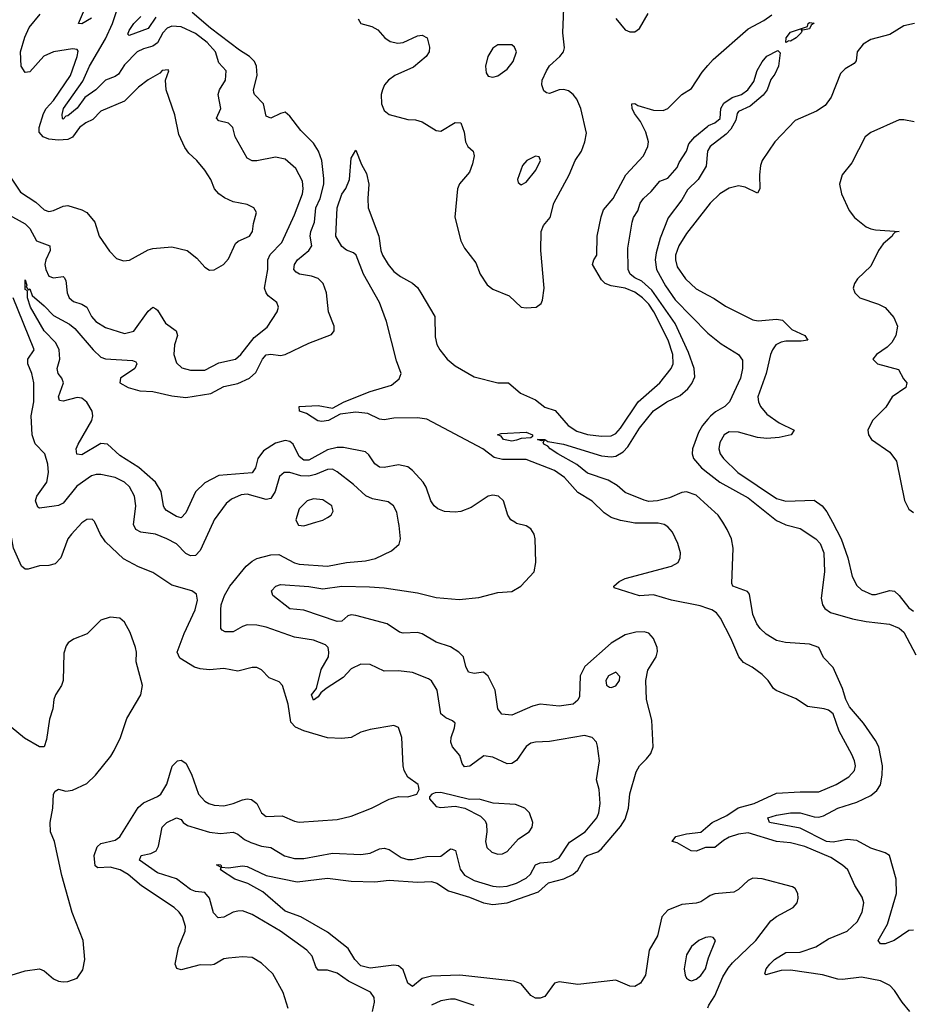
# Model space of a CAD drawing. Header units: inches. Extents: x 1245430 to 1420861, y 606325 to 671315.
# Tile 262 of 319: x 1387086 to 1390857, y 647961 to 652126. Entities that reach past the tile are written whole.
import ezdxf

# ---------------------------------------------------------------- set-up
doc = ezdxf.new("R2010")
doc.units = ezdxf.units.IN
doc.header["$MEASUREMENT"] = 0
for name, color, linetype in [('B3684', 7, 'Continuous'), ('B3685', 7, 'Continuous'), ('B3694', 7, 'Continuous'), ('B3695', 7, 'Continuous')]:
    doc.layers.add(name, color=color, linetype=linetype)

msp = doc.modelspace()

# ---------------------------------------------------------------- linework, layer by layer
at = {"layer": 'B3684', "color": 5}
for points, elevation in [([(1387353.4, 650000), (1387350, 649997.7), (1387306.4, 649950), (1387290.4, 649930), (1387260.3, 649850), (1387236, 649824), (1387210, 649817.3), (1387170, 649815), (1387122, 649802), (1387110, 649801.5), (1387094.5, 649814.5), (1387060.8, 649890), (1387041, 650000)], 860), ([(1388223, 647943), (1388202, 648010), (1388157.6, 648090), (1388110, 648135.1), (1388070, 648158), (1388030, 648162), (1387970, 648156), (1387950, 648152.4), (1387910, 648129.6), (1387894.1, 648125.9), (1387850, 648127.2), (1387770, 648106.4), (1387751.8, 648111.8), (1387744.8, 648130), (1387758.7, 648201.3), (1387787.1, 648270), (1387789, 648290), (1387775.8, 648330), (1387761.1, 648350), (1387739.8, 648370), (1387601.9, 648461.9), (1387545, 648510), (1387511.6, 648530), (1387470, 648541.3), (1387417.8, 648537.8), (1387406.2, 648546.2), (1387402.1, 648590), (1387413.7, 648626.3), (1387430, 648641.2), (1387490, 648655.5), (1387510, 648668.4), (1387587.5, 648792.5), (1387610, 648812.3), (1387670, 648839.4), (1387683.8, 648850), (1387710, 648892), (1387732.2, 648967.8), (1387754, 648990), (1387770, 648993.8), (1387790, 648980.3), (1387813.8, 648933.8), (1387843.5, 648850), (1387870, 648819.3), (1387887, 648810), (1387910, 648803), (1387950, 648800.9), (1387989.6, 648810), (1388030, 648825.9), (1388050, 648830.2), (1388067.7, 648827.7), (1388090.1, 648810.1), (1388110, 648770.4), (1388130, 648755.6), (1388198, 648758), (1388250, 648735.6), (1388270, 648731.5), (1388430, 648742.6), (1388490, 648755.9), (1388576, 648790), (1388650, 648828.4), (1388690, 648839.3), (1388730, 648838.8), (1388768, 648850), (1388778, 648870), (1388775.3, 648884.7), (1388774, 648890), (1388730, 648921.2), (1388714.5, 648950), (1388709.6, 648970), (1388703.9, 649090), (1388690, 649131.8), (1388670, 649140.5), (1388570, 649123.5), (1388530, 649111.6), (1388490.3, 649089.7), (1388450, 649084.7), (1388390, 649088), (1388290, 649117.4), (1388253.4, 649133.4), (1388234.9, 649154.9), (1388223.1, 649230), (1388198.7, 649310), (1388184.7, 649324.8), (1388142, 649342), (1388110, 649376.2), (1388090, 649386), (1388070, 649386), (1388010, 649369.7), (1387950, 649381.5), (1387890, 649376.1), (1387850, 649379.3), (1387826.7, 649386.7), (1387764.7, 649424.7), (1387753.6, 649450), (1387783.4, 649530), (1387829.9, 649630), (1387839.1, 649670), (1387835.1, 649695.1), (1387815.1, 649710), (1387730, 649734.5), (1387650, 649787.9), (1387590, 649811.8), (1387525.6, 649845.6), (1387450, 649917.4), (1387428.5, 649948.5), (1387404.3, 650000)], 860), ([(1387905.5, 650000), (1387850, 649880.9), (1387830, 649859.4), (1387810, 649857.7), (1387790, 649867.3), (1387750, 649908.4), (1387709.7, 649930), (1387661.6, 649950), (1387598.6, 649958.6), (1387578, 649970), (1387568.8, 649990), (1387569.9, 650000)], 840), ([(1388579.6, 647930), (1388589, 647969), (1388587.1, 647990), (1388571.9, 648011.9), (1388478.2, 648058.2), (1388430, 648092.7), (1388390, 648104.6), (1388350, 648104.4), (1388339.6, 648119.5), (1388324.3, 648164.3), (1388302.3, 648190), (1388189.9, 648270), (1388070, 648340.2), (1388030, 648355.3), (1388010, 648355.2), (1387990, 648349.9), (1387950, 648328.8), (1387926.4, 648326.4), (1387907, 648347), (1387890, 648409.6), (1387870, 648433.7), (1387830, 648437.7), (1387810, 648446), (1387750.9, 648490.9), (1387670, 648516.6), (1387594.2, 648570), (1387600.5, 648590), (1387640.9, 648599.1), (1387664.4, 648610), (1387673.8, 648630), (1387689.9, 648710.1), (1387709.8, 648730), (1387750, 648749.2), (1387770, 648742.3), (1387778.8, 648730), (1387797.3, 648717.3), (1387890, 648689.5), (1387936.3, 648683.7), (1387990, 648688.6), (1388010, 648680.6), (1388038.4, 648658.4), (1388064.7, 648644.7), (1388110, 648630.1), (1388150, 648624.3), (1388208.1, 648588.1), (1388250, 648576.8), (1388290, 648577.3), (1388410, 648600.5), (1388530, 648594), (1388570, 648600.1), (1388610, 648617.9), (1388630, 648621.1), (1388650, 648615.3), (1388701.4, 648581.4), (1388730, 648573.6), (1388750, 648573.4), (1388810, 648585.8), (1388870, 648586.9), (1388910, 648618.4), (1388917.4, 648617.4), (1388931.5, 648611.5), (1388951.6, 648531.6), (1388970, 648506.3), (1389010, 648484.2), (1389090, 648460.3), (1389117.1, 648457.2), (1389150, 648460.5), (1389190, 648472.8), (1389230, 648493.8), (1389248.3, 648511.7), (1389270, 648550.1), (1389290, 648559.4), (1389336.6, 648563.4), (1389370, 648580.2), (1389414.1, 648645.9), (1389479.8, 648690), (1389529.1, 648750), (1389538, 648770), (1389543.9, 648810), (1389540.3, 648870), (1389527.9, 648910), (1389541.1, 648990), (1389533.1, 649053.1), (1389528, 649070), (1389510, 649089.6), (1389477.7, 649097.7), (1389330, 649073.1), (1389270, 649069.8), (1389250, 649065), (1389230, 649050.9), (1389190, 648992.3), (1389170, 648978.9), (1389150, 648977.3), (1389090, 649006.8), (1389051.9, 649011.9), (1388992.4, 648967.6), (1388970, 648965.8), (1388959.6, 648979.6), (1388950, 649013.3), (1388918.5, 649050), (1388912.1, 649070), (1388913.3, 649090), (1388927.6, 649130), (1388929.4, 649150), (1388919.4, 649159.4), (1388890, 649172.6), (1388870, 649189.6), (1388853.7, 649290), (1388830, 649328.4), (1388817, 649337), (1388750, 649364.6), (1388690, 649370.8), (1388630, 649369.8), (1388570, 649397.7), (1388530, 649399.2), (1388490, 649379.2), (1388456.2, 649343.8), (1388383.6, 649296.5), (1388361.1, 649278.9), (1388350, 649260.8), (1388330, 649247.7), (1388322.2, 649270), (1388343.2, 649296.8), (1388362.5, 649377.5), (1388393.4, 649430), (1388395.8, 649450), (1388392.1, 649470), (1388381.1, 649481.1), (1388330, 649500.6), (1388250, 649514.4), (1388130, 649555.8), (1388090, 649564.2), (1388050, 649565.6), (1388030, 649559.6), (1387990, 649535.9), (1387956.4, 649536.4), (1387943.3, 649543.3), (1387938, 649550), (1387937.4, 649630), (1387939.3, 649650), (1387953.3, 649690), (1387976.4, 649730), (1388045.9, 649814.1), (1388070, 649835.4), (1388090, 649846.1), (1388150, 649861.5), (1388183.7, 649863.7), (1388250, 649829), (1388270, 649822.9), (1388390, 649814.3), (1388470, 649829.4), (1388550, 649836.5), (1388592.9, 649847.1), (1388660.8, 649879.2), (1388692.3, 649907.7), (1388698.9, 649930), (1388693.4, 649986.6), (1388690.8, 650000)], 840), ([(1390000, 648413.6), (1389970, 648393.9), (1389950, 648387.9), (1389890, 648383.4), (1389830, 648358.8), (1389805.4, 648330), (1389786, 648250), (1389751.8, 648190), (1389735.7, 648084.3), (1389714.4, 648050), (1389690, 648035.4), (1389670, 648037.9), (1389610, 648062.8), (1389450, 648044.6), (1389370, 648056), (1389350, 648049.7), (1389310, 647994.2), (1389290, 647985.8), (1389270, 647986.5), (1389250, 647997.8), (1389210, 648047.6), (1389177.8, 648057.8), (1388950, 648084.3), (1388830, 648080.2), (1388790, 648069.9), (1388750, 648036), (1388730, 648049.4), (1388710, 648106.6), (1388690, 648123.5), (1388670, 648125.8), (1388570, 648113.7), (1388530, 648123.7), (1388504.8, 648150), (1388476.4, 648196.4), (1388390, 648266.2), (1388276.8, 648330), (1388210, 648354.4), (1388116.4, 648436.4), (1388052.2, 648472.2), (1387996.9, 648490), (1387936.9, 648530), (1387938.9, 648538.9), (1387919, 648550), (1387930, 648552.6), (1387937.3, 648550), (1387941.1, 648541.1), (1387970, 648538.4), (1388030, 648546.8), (1388050, 648543.5), (1388130, 648506), (1388261, 648479), (1388390, 648493.9), (1388490, 648481.5), (1388590, 648478.3), (1388650, 648486.4), (1388770, 648477.1), (1388830, 648479.8), (1388852.6, 648472.6), (1388901.3, 648441.3), (1388990, 648414.1), (1389050, 648390.1), (1389090, 648382.9), (1389150, 648389.8), (1389283.2, 648436.8), (1389324.9, 648475.1), (1389390, 648490.9), (1389427.6, 648510), (1389450, 648527.9), (1389478.3, 648581.7), (1389489.4, 648590.6), (1389533.7, 648606.3), (1389550, 648618.8), (1389630, 648713.4), (1389650, 648744.4), (1389663.6, 648790), (1389669, 648851), (1389695.7, 648944.3), (1389709.7, 648970), (1389740.7, 648999.3), (1389757.7, 649022.3), (1389768.8, 649050), (1389763.3, 649163.3), (1389739.8, 649250), (1389736.7, 649330), (1389745.7, 649374.3), (1389780.7, 649430), (1389787.2, 649452.8), (1389785.4, 649470), (1389770, 649508), (1389750, 649531.1), (1389730, 649536.2), (1389695.3, 649535.3), (1389650, 649524.2), (1389590, 649488.9), (1389479, 649390), (1389458.6, 649350), (1389456.5, 649263.5), (1389450, 649247), (1389430, 649230.6), (1389370, 649221.7), (1389290, 649230.6), (1389257.5, 649222.5), (1389170, 649184.4), (1389128, 649188), (1389111.1, 649210), (1389098.8, 649290), (1389069.1, 649349.1), (1389050, 649365.1), (1389010, 649360.2), (1388986.1, 649366.1), (1388975.2, 649390), (1388965.5, 649430), (1388946, 649450), (1388910, 649472.9), (1388850, 649492.4), (1388790, 649528.3), (1388770, 649532.9), (1388710, 649530.5), (1388694.7, 649534.7), (1388642, 649570), (1388510, 649605.9), (1388490, 649608.4), (1388475.7, 649604.3), (1388450, 649582), (1388430, 649580.8), (1388290, 649628.7), (1388230, 649634.3), (1388158.5, 649690), (1388152.4, 649710), (1388170.6, 649729.4), (1388190, 649736.8), (1388310, 649728.9), (1388370, 649718.8), (1388450, 649729), (1388566.7, 649726.7), (1388630, 649722.3), (1388770, 649701.7), (1388850, 649682.2), (1388946.3, 649673.7), (1389030, 649681.6), (1389110, 649702.3), (1389170, 649707.1), (1389208.2, 649730), (1389264, 649790), (1389272.1, 649830), (1389268.9, 649930), (1389264.1, 649950), (1389250, 649972.1), (1389230, 649984.5), (1389190, 649995.3), (1389182, 650000)], 820), ([(1388260.4, 650000), (1388267.4, 649987.4), (1388290, 649985.2), (1388339.8, 650000)], 860), ([(1390000, 649635.6), (1389966.9, 649646.9), (1389846.2, 649670), (1389770, 649692.3), (1389710, 649688.9), (1389602.5, 649722.5), (1389601.1, 649730), (1389624.6, 649750), (1389650, 649761.5), (1389846.4, 649813.6), (1389873.6, 649830), (1389883, 649850), (1389884, 649870), (1389872.9, 649910), (1389850, 649957.6), (1389830, 649980.7), (1389815.1, 649990), (1389790, 649996.3), (1389690, 649996.3), (1389669.3, 650000)], 780), ([(1387050, 648083.7), (1387110, 648102.4), (1387170.4, 648110.4), (1387190, 648102), (1387230, 648068.2), (1387250, 648058.4), (1387270, 648055.5), (1387290, 648057.3), (1387330, 648070.8), (1387354, 648106), (1387362, 648150), (1387355.1, 648230), (1387308.6, 648348.6), (1387265.5, 648505.5), (1387233.3, 648650), (1387216.3, 648690), (1387215.8, 648730), (1387226.3, 648790), (1387229.5, 648850), (1387237.2, 648862.8), (1387250, 648871), (1387282, 648862), (1387310, 648866.7), (1387370, 648895.3), (1387407.8, 648930), (1387471.8, 649010), (1387486, 649034), (1387512.8, 649090), (1387540.4, 649170), (1387599.6, 649270), (1387606.3, 649310), (1387579.7, 649410), (1387580.5, 649450), (1387576.2, 649470), (1387554.2, 649534.2), (1387530, 649578), (1387510, 649594), (1387470, 649599), (1387430, 649586), (1387372.1, 649527.9), (1387314.6, 649505.4), (1387291, 649490), (1387282.5, 649477.5), (1387273.4, 649446.6), (1387270.4, 649330), (1387264, 649310), (1387237.3, 649270), (1387230.6, 649250), (1387226.7, 649210), (1387212.4, 649167.6), (1387199.5, 649080.5), (1387190, 649049.2), (1387170, 649049.5), (1387106.9, 649086.9), (1387050, 649132.7)], 880), ([(1390000, 648623.9), (1389990, 648623.9), (1389950, 648608.9), (1389929, 648610), (1389870, 648643.2), (1389849.2, 648650), (1389863.6, 648670), (1389910, 648681.2), (1389970, 648688.4), (1390000, 648714.3)], 780), ([(1390000, 648244.8), (1389990, 648243), (1389961.6, 648230), (1389930, 648204.7), (1389909.2, 648170), (1389899.1, 648110), (1389904.3, 648084.3), (1389910, 648070.7), (1389922.6, 648062.6), (1389930, 648060.4), (1389950, 648067.2), (1389970, 648082.6), (1389990, 648110.6), (1390000, 648146.8)], 840), ([(1389010, 647955.8), (1388930, 647982.3), (1388910, 647982.9), (1388870, 647974.7), (1388830, 647957.3)], 840)]:
    msp.add_lwpolyline(points, dxfattribs=dict(at, elevation=elevation))
for points, elevation in [([(1389610, 649366), (1389578.7, 649350), (1389568.1, 649330), (1389570.4, 649310.4), (1389582.8, 649302.8), (1389590, 649300.3), (1389610, 649307.9), (1389625.4, 649330), (1389627.6, 649347.6)], 840), ([(1388870, 648856.2), (1388844.9, 648855.1), (1388830.8, 648849.2), (1388822, 648838), (1388821, 648830), (1388850, 648797.3), (1388870, 648793), (1388930, 648798.4), (1388970.5, 648790.5), (1389036.7, 648756.7), (1389057.2, 648737.2), (1389063.2, 648723.2), (1389064.7, 648690), (1389058.3, 648650), (1389064.3, 648624.3), (1389084.8, 648604.8), (1389110, 648596), (1389130, 648597.4), (1389150, 648607.2), (1389198.8, 648661.2), (1389242.7, 648690), (1389256, 648710), (1389259, 648730), (1389244, 648770), (1389225.2, 648790), (1389185.3, 648805.3), (1389090.9, 648810.9), (1389032.2, 648827.8), (1388990, 648826.6)], 860)]:
    msp.add_lwpolyline(points, close=True, dxfattribs=dict(at, elevation=elevation))
at = {"layer": 'B3685', "color": 5}
for points, elevation in [([(1388519.7, 652130), (1388530.2, 652110.2), (1388577.1, 652097.1), (1388603.2, 652083.2), (1388632, 652050), (1388654.3, 652034.3), (1388687.4, 652027.4), (1388710, 652029.4), (1388770, 652057.8), (1388790, 652060.2), (1388811.3, 652050), (1388820.7, 652010), (1388819.6, 651990), (1388807.2, 651970), (1388754, 651926), (1388674.9, 651890), (1388647.6, 651870), (1388631, 651850), (1388622, 651830), (1388616.6, 651810), (1388618.5, 651770), (1388630, 651741.5), (1388650, 651725), (1388730, 651703.8), (1388762, 651702), (1388790, 651694.7), (1388850, 651658), (1388870, 651654.6), (1388930, 651691), (1388954.4, 651690), (1388968.1, 651650), (1388973.1, 651610), (1388983.7, 651590), (1389005.8, 651570), (1389010.2, 651550), (1389004, 651516), (1388990, 651480.5), (1388948.1, 651431.9), (1388939.7, 651410), (1388929.2, 651290.8), (1388954, 651190), (1388970, 651159.5), (1389017.8, 651097.8), (1389036, 651050), (1389064.8, 651004.8), (1389090, 650986), (1389158.2, 650958.2), (1389210, 650910.3), (1389230, 650906.5), (1389272.7, 650910), (1389294.2, 650925.8), (1389300.4, 650939.6), (1389306.4, 650990), (1389292, 651150), (1389293.4, 651230), (1389304.5, 651255.5), (1389332.4, 651290), (1389347.6, 651350), (1389412.8, 651470), (1389438.4, 651530), (1389464.5, 651570), (1389479.4, 651610), (1389486.2, 651646.2), (1389462.2, 651750), (1389444.6, 651790), (1389429.9, 651809.9), (1389410, 651825), (1389390, 651831.2), (1389370, 651829.9), (1389330, 651814), (1389316.2, 651816.2), (1389305.6, 651825.6), (1389297.3, 651850), (1389297.8, 651870), (1389316.1, 651910), (1389330, 651930.8), (1389372.5, 651970), (1389388, 651990), (1389392.2, 652007.8), (1389385.9, 652070), (1389391.7, 652210)], 820), ([(1387030, 651306.2), (1387110, 651262), (1387130, 651242.6), (1387157.1, 651190), (1387214.2, 651170), (1387215.6, 651150), (1387196.9, 651110), (1387193.2, 651090), (1387196.6, 651070), (1387210, 651041.8), (1387230, 651034.2), (1387270, 651039.7), (1387275.3, 651035.3), (1387282.3, 651022.3), (1387287.1, 650970), (1387295.4, 650950), (1387313.8, 650933.8), (1387350, 650922.1), (1387370, 650910.2), (1387390.9, 650870.9), (1387408.7, 650850), (1387450, 650824.4), (1387530, 650799.1), (1387570, 650808.3), (1387630, 650892.8), (1387650, 650910.3), (1387662.5, 650902.5), (1387670, 650897.4), (1387703, 650843), (1387749.5, 650809.4), (1387755, 650790), (1387742.3, 650750), (1387739, 650710), (1387750, 650674), (1387773, 650653), (1387810, 650644), (1387870, 650643.5), (1387930, 650673.9), (1388000.4, 650690), (1388022, 650710), (1388078.7, 650781.3), (1388134.6, 650825.4), (1388176.8, 650890), (1388182, 650910), (1388175.4, 650930), (1388138.1, 650958.1), (1388129.2, 650970), (1388123.4, 650990), (1388137.1, 651070), (1388137.3, 651110), (1388147.5, 651132.5), (1388196.5, 651183.5), (1388250, 651300.3), (1388283.6, 651390), (1388287.2, 651410), (1388283.1, 651443.1), (1388256.1, 651496.1), (1388210, 651536.8), (1388170, 651545.2), (1388090, 651529), (1388070, 651529.8), (1388050, 651540.8), (1387998.5, 651630), (1387988.7, 651670), (1387970, 651688.7), (1387930, 651698.2), (1387919.3, 651710), (1387937.9, 651750), (1387926.5, 651810), (1387932.5, 651830), (1387957.5, 651870), (1387961.1, 651910), (1387930, 651943.9), (1387915.6, 651990), (1387880.7, 652030), (1387830, 652067.2), (1387770, 652096.2), (1387730, 652099.4), (1387710.2, 652090), (1387692.4, 652070), (1387670, 652028), (1387650, 652014.8), (1387610, 652003.4), (1387583.5, 651990), (1387530, 651935.2), (1387504.5, 651895.5), (1387490, 651885.5), (1387449.5, 651870.5), (1387408.2, 651830), (1387362.7, 651797.3), (1387330, 651752.3), (1387290, 651719.1), (1387282.1, 651717.9), (1387270, 651705.3), (1387267.6, 651707.6), (1387265.8, 651725.8), (1387271.4, 651750), (1387353.3, 651866.7), (1387382, 651930), (1387450, 652045.3), (1387479.9, 652110), (1387499.5, 652170)], 840), ([(1387036.3, 651476.3), (1387090, 651396.3), (1387154.4, 651354.4), (1387190, 651321.3), (1387210, 651314.8), (1387230, 651318.6), (1387270, 651337.3), (1387290, 651339.5), (1387350, 651321.3), (1387370.3, 651310.3), (1387404.4, 651270), (1387422.4, 651210), (1387466.8, 651146.8), (1387496.5, 651116.5), (1387525.7, 651105.7), (1387550.6, 651109.4), (1387630, 651152.9), (1387650, 651158.9), (1387730, 651165.3), (1387794.8, 651150), (1387836.7, 651116.7), (1387870, 651078.8), (1387890, 651066.8), (1387910, 651067.7), (1387949.2, 651090), (1387970, 651114), (1388000.3, 651179.7), (1388010.8, 651189.2), (1388059.7, 651210), (1388072.7, 651230), (1388076.4, 651263.6), (1388089.4, 651310), (1388078, 651330), (1388050, 651344.2), (1387990, 651356), (1387953.1, 651373.1), (1387929.8, 651389.8), (1387911.2, 651410), (1387895.1, 651450), (1387869.7, 651490), (1387836.9, 651530), (1387802, 651562), (1387785.4, 651585.4), (1387760.4, 651640.4), (1387743.3, 651723.3), (1387706, 651830), (1387703.6, 651870), (1387717.2, 651910), (1387714.8, 651914.8), (1387690, 651911.6), (1387679.4, 651900.6), (1387630, 651872.4), (1387590, 651840.4), (1387530, 651782), (1387430, 651739.8), (1387396.4, 651703.6), (1387366.3, 651690), (1387339.7, 651670), (1387310, 651628.9), (1387290, 651618.7), (1387250, 651616.1), (1387210, 651620.4), (1387185.9, 651630), (1387169, 651650), (1387169.2, 651670.8), (1387186.8, 651730), (1387198.1, 651750), (1387230, 651784.4), (1387301.8, 651890), (1387329.8, 651970), (1387333.6, 651993.6), (1387330, 651999.6), (1387310, 652002.9), (1387229.3, 651990), (1387188.4, 651971.6), (1387130, 651905.4), (1387110, 651903.3), (1387092.9, 651930), (1387090.3, 651990), (1387108.1, 652051.9), (1387126.8, 652093.2), (1387173.6, 652150)], 860), ([(1389182, 650000), (1389165.1, 650010), (1389153.2, 650030), (1389134.8, 650090), (1389114, 650110), (1389090, 650114.1), (1389070, 650109.8), (1388997.1, 650062.9), (1388954.5, 650045.5), (1388930, 650042), (1388884.9, 650044.9), (1388856.1, 650056.1), (1388841.2, 650070), (1388827.6, 650090), (1388807.8, 650147.8), (1388794, 650170), (1388750, 650219.3), (1388730, 650234.3), (1388690, 650243), (1388630, 650232.1), (1388610, 650232.7), (1388590, 650247.2), (1388565, 650284.9), (1388550, 650297.8), (1388456.6, 650316.6), (1388430, 650316.1), (1388390, 650306.8), (1388310, 650262.8), (1388290, 650262.2), (1388270, 650277.6), (1388243.7, 650330), (1388230, 650341.1), (1388210, 650345.3), (1388170, 650335.2), (1388118.1, 650301.9), (1388095.1, 650270), (1388084.3, 650230), (1388071, 650209), (1387930, 650198.2), (1387870, 650166.6), (1387830, 650128.9), (1387790, 650040.4), (1387770, 650019.4), (1387750, 650023.8), (1387708.5, 650050), (1387700, 650060), (1387694.6, 650070), (1387685.2, 650130), (1387661.5, 650170), (1387591.4, 650231.4), (1387510, 650282.4), (1387458.5, 650330), (1387430, 650333.8), (1387350, 650285.7), (1387328.4, 650288.4), (1387325.7, 650310), (1387334.2, 650330), (1387391.7, 650430), (1387396.2, 650450), (1387392.7, 650470), (1387370, 650508.6), (1387350, 650524.4), (1387330, 650528.2), (1387270, 650512.1), (1387255.5, 650515.5), (1387250.6, 650530), (1387271.2, 650590), (1387265.4, 650610), (1387249.9, 650630), (1387245.6, 650650), (1387256.6, 650690), (1387253.8, 650730), (1387239.2, 650759.2), (1387190, 650810.5), (1387132.3, 650910), (1387119.8, 650950), (1387118.9, 650978.9), (1387110, 650985.2), (1387110, 651026), (1387116.7, 651003.3), (1387114.4, 650994.4), (1387123.6, 650983.6), (1387130, 650987.3), (1387139.1, 650959.1), (1387190, 650916.1), (1387230, 650874.1), (1387297.6, 650837.6), (1387320.1, 650820.1), (1387397, 650730), (1387430, 650699), (1387450, 650692), (1387563.8, 650683.8), (1387578.5, 650678.5), (1387583, 650670), (1387573.8, 650650), (1387513.4, 650610), (1387510.2, 650590), (1387546, 650570), (1387595.5, 650555.5), (1387650, 650553.6), (1387730, 650534.3), (1387790, 650528), (1387895.8, 650544.2), (1387950, 650573.9), (1388010, 650586.5), (1388059.4, 650610), (1388086.1, 650633.9), (1388114.1, 650690), (1388130, 650708.3), (1388150, 650710.6), (1388190, 650705.3), (1388209.9, 650710.1), (1388310, 650758), (1388405.8, 650794.2), (1388418.4, 650810), (1388418, 650830), (1388393.6, 650890), (1388385.2, 650970), (1388370.6, 651010), (1388350, 651031.7), (1388321.7, 651041.7), (1388270.3, 651050.3), (1388257.4, 651057.4), (1388247.3, 651070), (1388249.9, 651090), (1388263.1, 651110), (1388309.9, 651150), (1388322.7, 651170), (1388316.6, 651210), (1388318.3, 651230), (1388334, 651270), (1388340.8, 651330), (1388358.2, 651370), (1388373.3, 651430), (1388374.6, 651454.6), (1388365.9, 651530), (1388351.6, 651570), (1388330, 651603.7), (1388276.9, 651656.9), (1388230, 651717.7), (1388210, 651735.1), (1388190, 651729.8), (1388150, 651709.1), (1388130, 651718), (1388118.1, 651770), (1388080.4, 651810), (1388078, 651818), (1388076.8, 651830), (1388092, 651890), (1388088.8, 651930), (1388080.7, 651950), (1388059.1, 651970), (1388016.8, 651996.8), (1387894.3, 652090), (1387816.7, 652156.7)], 820), ([(1387390, 652133.2), (1387350, 652108.2), (1387336, 652110), (1387361.1, 652170)], 840), ([(1389610, 652131.1), (1389650, 652083.7), (1389670, 652075.3), (1389690, 652075.3), (1389710, 652088.5), (1389747.4, 652152.6)], 820), ([(1387662.5, 652137.5), (1387630, 652089.5), (1387550, 652059.7), (1387544.6, 652064.6), (1387550, 652081.1), (1387569.9, 652110), (1387599.9, 652140.1)], 820), ([(1389669.3, 650000), (1389630, 650007), (1389590, 650019.8), (1389560.5, 650040.5), (1389509.9, 650089.9), (1389450, 650126.3), (1389392.3, 650190), (1389350, 650218.6), (1389230, 650265.6), (1389130, 650265.3), (1389094.6, 650274.6), (1389047.3, 650310), (1388810, 650436.4), (1388770, 650442.1), (1388670, 650439.9), (1388630, 650432.8), (1388610, 650435.5), (1388560.8, 650460.8), (1388510, 650465.9), (1388442.6, 650457.4), (1388393.1, 650430), (1388365.9, 650425.9), (1388348.8, 650428.8), (1388300.6, 650460.6), (1388271.5, 650470), (1388270, 650490.1), (1388350, 650494), (1388410, 650483.2), (1388459.8, 650510), (1388570, 650553.1), (1388659.9, 650580.1), (1388693.2, 650606.8), (1388700.9, 650630), (1388682.3, 650682.3), (1388639.7, 650850), (1388610.3, 650930), (1388542.6, 651050), (1388510.3, 651130.3), (1388500, 651140), (1388470, 651151.4), (1388450, 651166.4), (1388424.7, 651210), (1388430, 651330.3), (1388450, 651387.9), (1388467.4, 651412.6), (1388482.6, 651450), (1388490, 651540.7), (1388510, 651574), (1388533.7, 651513.7), (1388555.2, 651475.2), (1388564.2, 651430), (1388559.7, 651370), (1388562, 651330), (1388606.6, 651210), (1388615.6, 651150), (1388622.8, 651130), (1388646, 651090), (1388670, 651061), (1388699.1, 651039.1), (1388750, 651011.6), (1388770, 650992.7), (1388785.3, 650970), (1388843.4, 650870), (1388845.1, 650785.1), (1388852.6, 650752.6), (1388864.7, 650730), (1388896.8, 650690), (1388930, 650662.5), (1389010, 650615.5), (1389110, 650590.1), (1389155.8, 650590), (1389205.9, 650545.9), (1389270, 650518.1), (1389310, 650486.8), (1389353.1, 650473.1), (1389408.8, 650410), (1389445.5, 650385.5), (1389490, 650371.4), (1389550, 650363.6), (1389590, 650365.7), (1389610, 650375.5), (1389630, 650398.6), (1389704.4, 650510), (1389796.1, 650590), (1389845, 650650), (1389853.1, 650670), (1389851, 650710), (1389832, 650770), (1389771.5, 650890), (1389750, 650922.7), (1389723.2, 650950), (1389690, 650973.4), (1389650, 650990.3), (1389590, 651000.1), (1389565.5, 651010), (1389550, 651026.2), (1389511.9, 651090), (1389517, 651110), (1389529.9, 651130.1), (1389531.8, 651210), (1389547.8, 651292.2), (1389558.1, 651321.9), (1389599.2, 651370), (1389652.1, 651470), (1389727.5, 651550), (1389745.5, 651590), (1389748, 651610), (1389737.7, 651650), (1389715.3, 651695.3), (1389689.2, 651730), (1389679.6, 651750), (1389678, 651770), (1389690, 651772.2), (1389703.3, 651763.3), (1389770, 651743.3), (1389810, 651742), (1389829.9, 651750.1), (1389889.9, 651810.1), (1389930, 651835), (1389975.7, 651904.3), (1390000, 651932.5)], 780), ([(1390000, 650069.6), (1389950, 650114.7), (1389910, 650129.1), (1389890, 650126.6), (1389837.3, 650102.7), (1389786.7, 650090), (1389750, 650087.9), (1389730, 650093.4), (1389650, 650126.5), (1389615.6, 650155.6), (1389578.4, 650178.4), (1389490, 650207.9), (1389445, 650245), (1389364.5, 650290), (1389332.6, 650310), (1389322.4, 650322.4), (1389305.1, 650330), (1389302.7, 650337.3), (1389308, 650348), (1389296, 650344), (1389278, 650350), (1389309.8, 650350.2), (1389322.3, 650342.3), (1389389.3, 650330.7), (1389550, 650280.5), (1389590, 650277.2), (1389610, 650280.1), (1389641.4, 650298.6), (1389660.4, 650319.5), (1389710, 650397.8), (1389770, 650471), (1389826.6, 650510), (1389883.1, 650536.9), (1389915.1, 650564.9), (1389932.3, 650587.7), (1389944.7, 650615.3), (1389942.2, 650650), (1389918.3, 650718.3), (1389861.4, 650841.4), (1389762.5, 650982.5), (1389719.7, 651019.7), (1389690, 651034), (1389670.6, 651050), (1389662, 651070), (1389660.6, 651159.4), (1389679, 651270), (1389685.2, 651290), (1389702.7, 651317.3), (1389712.7, 651350), (1389727, 651370), (1389760.2, 651399.8), (1389796.5, 651443.5), (1389830, 651456), (1389870, 651501), (1389878, 651522), (1389909.2, 651570), (1389918.9, 651601.1), (1389945.1, 651630), (1390000, 651676.3)], 760), ([(1390000, 651572.3), (1389998.9, 651570), (1389992.8, 651507.2), (1389959.3, 651450), (1389913.2, 651406.8), (1389890, 651364), (1389832, 651288), (1389797.7, 651202.3), (1389780.6, 651139.4), (1389776.9, 651110), (1389782.6, 651070), (1389820.6, 651000.6), (1389861.7, 650941.7), (1390000.1, 650800.1)], 760), ([(1390000, 651337.1), (1389910, 651221.9), (1389876.3, 651170), (1389862.3, 651130), (1389862.2, 651110), (1389870, 651080.8), (1389905.3, 651030), (1389950, 650987.4), (1390000, 650961)], 780), ([(1387569.9, 650000), (1387577.6, 650070), (1387572.7, 650110), (1387550.6, 650150), (1387530.7, 650170), (1387490, 650189.9), (1387430, 650202.5), (1387410, 650202.5), (1387390, 650195.9), (1387327.7, 650152.3), (1387270, 650081.4), (1387250, 650071.1), (1387232.1, 650067.9), (1387170, 650059.7), (1387163.6, 650063.6), (1387153.3, 650090), (1387158.8, 650110), (1387201.5, 650170), (1387208.8, 650210), (1387205.3, 650245.3), (1387193, 650290), (1387152.2, 650332.2), (1387138.7, 650370), (1387134.7, 650450), (1387146, 650510), (1387146.3, 650590), (1387137.5, 650630), (1387121.1, 650670), (1387120.6, 650690), (1387147.6, 650730), (1387146.9, 650733.1), (1387058.8, 650950)], 840), ([(1390000, 650436.6), (1389977.6, 650410), (1389960.2, 650379.8), (1389935.3, 650310), (1389933.5, 650290), (1389938.6, 650270), (1389972.7, 650230), (1390000, 650208.8)], 760), ([(1388690.8, 650000), (1388682.6, 650042.6), (1388668.4, 650070), (1388646.2, 650086.2), (1388579.6, 650099.6), (1388551.3, 650111.3), (1388499.5, 650159.5), (1388430, 650214), (1388410, 650224.7), (1388390, 650223.6), (1388338.2, 650201.8), (1388310, 650194.9), (1388276.2, 650196.2), (1388230, 650209.9), (1388206.7, 650210), (1388186.2, 650193.8), (1388168.6, 650130), (1388150, 650100.2), (1388130, 650095.8), (1388050, 650118.5), (1388024.2, 650115.8), (1387983, 650097), (1387961.2, 650078.8), (1387910.1, 650009.9), (1387905.5, 650000)], 840), ([(1388339.8, 650000), (1388370, 650008.9), (1388390, 650019.5), (1388404.5, 650030), (1388413.1, 650046.9), (1388407.6, 650070), (1388370, 650094.8), (1388330, 650098.4), (1388303.1, 650090), (1388270, 650056.3), (1388254.9, 650010), (1388260.4, 650000)], 860), ([(1387404.3, 650000), (1387402.9, 650002.9), (1387393, 650013), (1387370, 650011.1), (1387353.4, 650000)], 860)]:
    msp.add_lwpolyline(points, dxfattribs=dict(at, elevation=elevation))
for points, elevation in [([(1389170, 652019.3), (1389110, 652019.3), (1389090, 652005.2), (1389068.9, 651971.1), (1389058, 651930), (1389061.1, 651901.1), (1389070, 651888), (1389090, 651883.8), (1389110, 651888.2), (1389150, 651916.4), (1389175.8, 651950), (1389189.4, 651990), (1389181.2, 652010)], 840), ([(1389270, 651549.4), (1389250, 651539.7), (1389233.4, 651530), (1389214.9, 651510), (1389193.4, 651450), (1389197.3, 651437.3), (1389210, 651428.2), (1389230, 651439.3), (1389272, 651490), (1389291.1, 651530), (1389285.6, 651545.6)], 840), ([(1389170, 650343.7), (1389135.1, 650350), (1389124.7, 650364.7), (1389109.6, 650370.4), (1389124.7, 650375.2), (1389230, 650381.3), (1389258, 650370), (1389257.5, 650362.5), (1389250, 650357.2), (1389210, 650354.5), (1389190, 650347.6)], 760)]:
    msp.add_lwpolyline(points, close=True, dxfattribs=dict(at, elevation=elevation))
at = {"layer": 'B3694', "color": 5}
for points, elevation in [([(1390870, 648274.2), (1390850, 648272.9), (1390788.8, 648230), (1390750, 648217), (1390730, 648216.9), (1390720.4, 648230), (1390759.9, 648300.1), (1390798.8, 648430), (1390796.7, 648490), (1390768.7, 648590), (1390750, 648601.6), (1390690, 648621.5), (1390630, 648654.1), (1390590, 648657.9), (1390530, 648647), (1390502.2, 648650), (1390390, 648706.2), (1390261.3, 648730), (1390253.3, 648750), (1390290, 648761.3), (1390350, 648770.7), (1390390, 648770.4), (1390450, 648753.1), (1390470, 648752.3), (1390490, 648758.3), (1390549.7, 648790.3), (1390630, 648816), (1390690, 648843.9), (1390715.6, 648864.4), (1390730.6, 648889.4), (1390738.4, 648930), (1390739.4, 648970), (1390723.4, 649050), (1390710, 649076.5), (1390658.7, 649150), (1390598.8, 649218.8), (1390584.1, 649250), (1390570, 649296.9), (1390530, 649385.1), (1390490, 649427.6), (1390470, 649470.6), (1390430, 649483.7), (1390328.2, 649491.8), (1390290, 649499.7), (1390246.1, 649526.1), (1390221.5, 649550), (1390207.5, 649570), (1390190.5, 649610), (1390176.1, 649696.1), (1390167.1, 649707.1), (1390106, 649730), (1390100.8, 649740.8), (1390107.1, 649890), (1390099.8, 649930), (1390082.2, 649970), (1390063, 650000)], 760), ([(1390306, 650000), (1390330, 649988.5), (1390390, 649974.1), (1390457.2, 649930), (1390475.4, 649910), (1390491.2, 649870), (1390493.9, 649790), (1390479.4, 649679.4), (1390485.5, 649650), (1390495.3, 649635.3), (1390518.8, 649618.8), (1390611.6, 649591.6), (1390670, 649579.5), (1390769.2, 649569.2), (1390810, 649551.4), (1390830, 649535.5), (1390879.7, 649439.7)], 760), ([(1390527, 650000), (1390564.4, 649930), (1390592.8, 649850), (1390610.3, 649770), (1390630, 649732.7), (1390650, 649714.4), (1390694, 649694), (1390710, 649693.7), (1390770, 649711.7), (1390790, 649708.3), (1390810, 649690.2), (1390850, 649637.7), (1390870, 649624)], 780), ([(1390000, 648714.3), (1390018.2, 648730), (1390080.7, 648759.3), (1390128.8, 648791.2), (1390195.4, 648810), (1390290, 648853.2), (1390390, 648860.1), (1390470, 648859.5), (1390543.1, 648890), (1390597.2, 648922.8), (1390620.4, 648950), (1390624.5, 648970), (1390620.7, 648990), (1390610, 649018), (1390555.6, 649115.6), (1390529.9, 649189.9), (1390510, 649204.6), (1390492.3, 649210), (1390421, 649221), (1390373.2, 649253.2), (1390288.4, 649288.4), (1390277.1, 649297.1), (1390255.4, 649330), (1390230, 649355.8), (1390186.9, 649386.9), (1390150, 649406.8), (1390130.7, 649430), (1390097.6, 649510), (1390053.9, 649593.9), (1390036.1, 649616.1), (1390016.4, 649630), (1390000, 649635.6)], 780), ([(1390855.1, 647930), (1390822, 647970), (1390790, 648019.6), (1390770, 648039.7), (1390730, 648059.7), (1390650, 648075.7), (1390570, 648065.4), (1390550, 648067.5), (1390485.3, 648085.3), (1390350, 648104.5), (1390310, 648102.9), (1390244.8, 648084.8), (1390240.4, 648090), (1390246.6, 648110), (1390261.6, 648130), (1390282.6, 648150), (1390330, 648179.6), (1390390, 648181.6), (1390456.5, 648203.5), (1390510, 648237), (1390589.8, 648270), (1390632.5, 648310), (1390652.5, 648350), (1390659.8, 648390), (1390653.4, 648413.4), (1390622.7, 648462.7), (1390591.8, 648530), (1390569.9, 648549.9), (1390521, 648581), (1390410, 648627.9), (1390350, 648643.6), (1390290, 648648.7), (1390170, 648686.2), (1390130, 648680.9), (1390090, 648667.1), (1390065.9, 648654.1), (1390030, 648623.9), (1390000, 648623.9)], 780), ([(1390000, 647945.7), (1390003.5, 647956.5), (1390030, 647996.3), (1390063.5, 648076.5), (1390086.2, 648113.8), (1390104.1, 648135.9), (1390202.6, 648230), (1390266, 648314), (1390290, 648332.2), (1390361.2, 648370), (1390377.7, 648390), (1390382.8, 648410), (1390380.5, 648430), (1390369.9, 648449.9), (1390357.5, 648457.5), (1390230, 648491.9), (1390190, 648493.5), (1390170, 648484.7), (1390130, 648445.8), (1390110, 648435), (1390030, 648427.5), (1390010, 648420.2), (1390000, 648413.6)], 820), ([(1390000, 648146.8), (1390002.8, 648157.2), (1390031.6, 648230), (1390022.7, 648242.7), (1390010, 648246.6), (1390000, 648244.8)], 840)]:
    msp.add_lwpolyline(points, dxfattribs=dict(at, elevation=elevation))
at = {"layer": 'B3695', "color": 5}
for points, elevation in [([(1390000, 651932.5), (1390022.1, 651958), (1390170, 652087.4), (1390237.4, 652122.6), (1390270, 652147.2)], 780), ([(1390874.4, 652110), (1390830, 652099.9), (1390770, 652064), (1390690, 652042.4), (1390657.6, 652022.4), (1390632.2, 651990), (1390627.6, 651952.4), (1390619.7, 651940.3), (1390581.7, 651918.2), (1390561.4, 651898.6), (1390521.6, 651798.4), (1390496.2, 651763.8), (1390460.4, 651739.6), (1390370, 651699.9), (1390283.7, 651610), (1390230.1, 651530), (1390222.5, 651510), (1390217.9, 651470), (1390220.2, 651410), (1390210, 651392.4), (1390157.4, 651417.4), (1390130, 651423.7), (1390090, 651413), (1390050.2, 651390), (1390010.1, 651350), (1390000, 651337.1)], 780), ([(1390000, 651676.3), (1390002, 651678), (1390030, 651690.5), (1390052.4, 651707.6), (1390055.3, 651750), (1390066.8, 651773.2), (1390102.7, 651797.3), (1390142, 651810), (1390169.6, 651830), (1390194.9, 651865.1), (1390209.1, 651910.9), (1390230, 651947.4), (1390250, 651971.4), (1390295.5, 651995.5), (1390305.4, 651985.4), (1390298.7, 651930), (1390283.6, 651896.4), (1390266.1, 651873.9), (1390250.2, 651829.8), (1390233.5, 651806.5), (1390179.1, 651760.9), (1390130, 651738.3), (1390123.9, 651730), (1390118.2, 651701.8), (1390097.2, 651662.8), (1390078, 651642), (1390009, 651590), (1390000, 651572.3)], 760), ([(1390873.6, 651693.6), (1390830, 651703.2), (1390810, 651702.9), (1390690, 651649.7), (1390666, 651630), (1390610, 651520.5), (1390567.8, 651470), (1390557.8, 651430), (1390565.3, 651390), (1390598.5, 651318.5), (1390620.3, 651290), (1390670, 651250.2), (1390690, 651242), (1390710, 651236.5), (1390810.4, 651230), (1390793, 651227), (1390782.3, 651217.7), (1390780.3, 651210), (1390742.5, 651177.6), (1390721.6, 651150), (1390690, 651083.1), (1390633.4, 651030), (1390620.3, 651010), (1390614.9, 650990), (1390621.7, 650970), (1390643.7, 650950), (1390722.8, 650922.8), (1390750, 650908.5), (1390786.5, 650866.5), (1390802.1, 650830), (1390796.2, 650790), (1390779.1, 650760.9), (1390759.4, 650740.6), (1390713.2, 650710), (1390698.3, 650690), (1390718.4, 650670), (1390806.7, 650646.7), (1390827.5, 650607.5), (1390842, 650590), (1390838, 650570), (1390780.7, 650530), (1390752.9, 650487.1), (1390696.5, 650430), (1390677.6, 650390), (1390679.3, 650370), (1390692.7, 650350), (1390770, 650296.1), (1390799.1, 650259.1), (1390832.7, 650092.7), (1390850, 650054.9), (1390870, 650041.6)], 820), ([(1390000, 650961), (1390026.8, 650946.8), (1390073.9, 650913.9), (1390190, 650856.8), (1390212.7, 650852.7), (1390290, 650858.8), (1390315.5, 650855.5), (1390355.9, 650815.9), (1390410.2, 650790), (1390422.4, 650770), (1390394.3, 650765.7), (1390330, 650765.9), (1390310, 650762.6), (1390288.1, 650750), (1390273.1, 650730), (1390265.1, 650710), (1390246.6, 650630), (1390210.9, 650530), (1390213.7, 650510), (1390223, 650490), (1390250, 650458), (1390301.3, 650421.3), (1390365.3, 650390), (1390352.4, 650370), (1390301.8, 650358.2), (1390250, 650354.8), (1390210, 650359.2), (1390130, 650381.5), (1390090, 650382.7), (1390069.4, 650370), (1390050, 650338), (1390045.9, 650310), (1390051.6, 650290), (1390065.9, 650270), (1390127, 650210), (1390290, 650100.3), (1390330, 650089.5), (1390450, 650093.2), (1390484.4, 650070), (1390503.6, 650043.6), (1390527, 650000)], 780), ([(1390000.1, 650800.1), (1390055.5, 650755.5), (1390130.2, 650710.2), (1390145.8, 650685.9), (1390146.7, 650650), (1390138.2, 650610), (1390090.9, 650509.1), (1390071.2, 650490), (1390032.3, 650467.7), (1390010.7, 650449.3), (1390000, 650436.6)], 760), ([(1390000, 650208.8), (1390050, 650170.1), (1390170, 650102.7), (1390290, 650007.6), (1390306, 650000)], 760), ([(1390063, 650000), (1390043.9, 650030), (1390000, 650069.6)], 760)]:
    msp.add_lwpolyline(points, dxfattribs=dict(at, elevation=elevation))
at = {"layer": 'B3695', "color": 5, "elevation": 760}
msp.add_lwpolyline([(1390402, 652082), (1390394, 652086), (1390398, 652078), (1390394.8, 652070), (1390373, 652050), (1390350, 652035.6), (1390342.5, 652037.5), (1390330, 652029.3), (1390332, 652050), (1390350, 652074), (1390422, 652098), (1390424.5, 652110), (1390430, 652113.7), (1390450, 652112), (1390436.8, 652103.2), (1390430, 652087.6)], close=True, dxfattribs=at)

doc.saveas('drawing.dxf')
